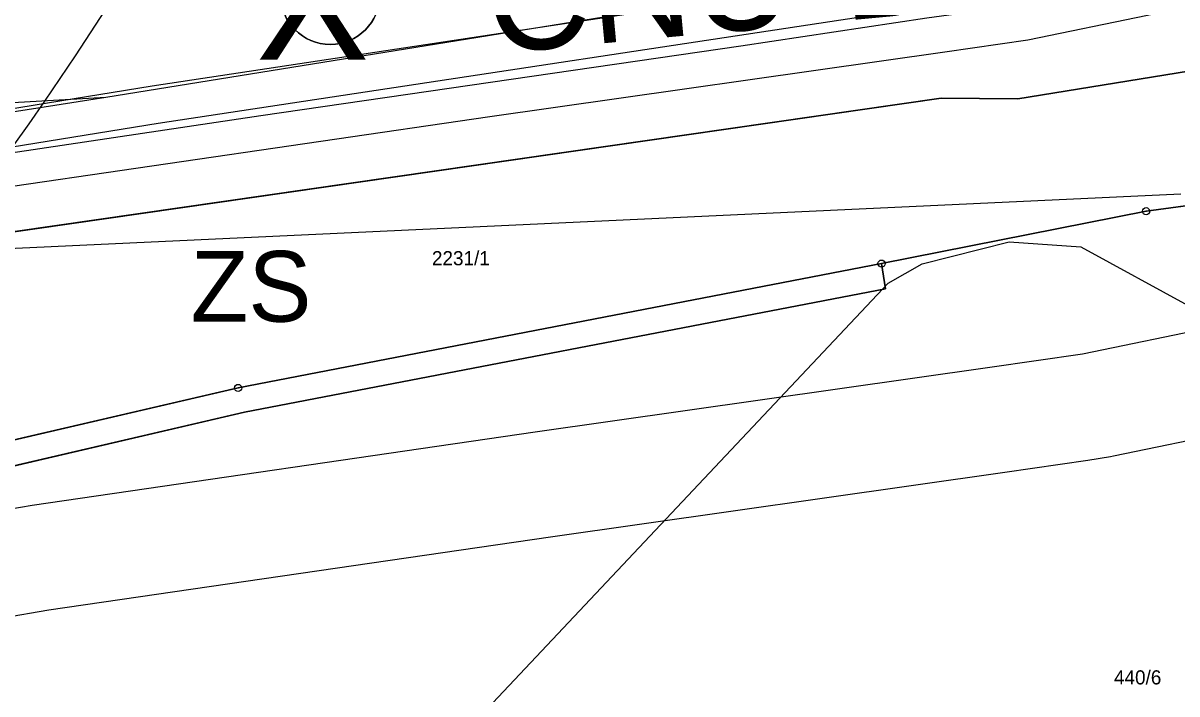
# Model space of a CAD drawing. Extents: x -706130 to -698555, y -971544 to -967260.
# Drawn here: x -703914.8 to -703751.7, y -969835.7 to -969740.8 of the extents above; entities that cross this region are included whole.
import ezdxf

# ---------------------------------------------------------------- set-up
doc = ezdxf.new("R2010")
doc.units = 0
for name, color, linetype in [('BPEJ I-II trida ochrany S', 7, 'Continuous'), ('Docházková izochrona - BUS S', 7, 'Continuous'), ('Docházková izochrona - VLAK N', 7, 'Continuous'), ('Dráha - vlečky_osa koleje S', 7, 'Continuous'), ('Dráha_osa koleje S', 7, 'Continuous'), ('Hluková izofona', 7, 'Continuous'), ('Hranice intravilán', 7, 'Continuous'), ('KN_Hranice_parcel', 7, 'Continuous'), ('KN_Parcelni cisla', 7, 'Continuous'), ('KN_Polygon parcely', 7, 'Continuous'), ('KN_POZEMKY_14_OSTATNI PLOCHA', 7, 'Continuous'), ('KN_POZEMKY_2_ORNA PUDA', 7, 'Continuous'), ('KN_VYUZITI_14_ostatni plocha_dráha', 7, 'Continuous'), ('KN_VYUZITI_17_ostatni plocha_ostatni komunikace', 7, 'Continuous'), ('KN_Značky bodu BP', 7, 'Continuous'), ('Koridor pro racionalizaci dráhy_N', 7, 'Continuous'), ('Koridor pro racionalizaci dráhy_N_ŠRAFY', 7, 'Continuous'), ('Koridor územní rezervy - doprava drážní R ZAKL', 7, 'Continuous'), ('OP dráhy', 7, 'Continuous'), ('Plochy doprava drážní R', 7, 'Continuous'), ('Plochy doprava drážní S', 7, 'Continuous'), ('Plochy verejnych prostranstvi - komunikace ostatni S', 7, 'Continuous'), ('Plochy zeleně sídelní ostatní S', 7, 'Continuous'), ('Plochy zemědělské všeobecné CELEK S', 7, 'Continuous'), ('Regulační bloky v krajině S', 7, 'Continuous'), ('Regulační bloky zastavěné S', 7, 'Continuous'), ('Regulační kódy zastavěné S', 7, 'Continuous'), ('VÝŠKOPIS_vrstevnice doplňková', 7, 'Continuous'), ('VÝŠKOPIS_vrstevnice hlavní', 7, 'Continuous'), ('Zastavene uzemi N', 7, 'Continuous'), ('Zastavene uzemi plochy N', 7, 'Continuous'), ('Zastavky VLAK S', 7, 'Continuous'), ('Zastavky VLAK S ke zruseni', 7, 'Continuous'), ('Zábory hodnocené - koridory', 7, 'Continuous'), ('Zábory hodnocené - koridory popis', 7, 'Continuous')]:
    doc.layers.add(name, color=color, linetype=linetype)

msp = doc.modelspace()

# ---------------------------------------------------------------- linework, layer by layer
at = {"layer": 'BPEJ I-II trida ochrany S'}
for p, q in [((-703712.83, -969761.58), (-703756.06, -969767.42)), ((-703756.06, -969767.42), (-703793.46, -969774.83)), ((-703793.46, -969774.83), (-703792.88, -969778.4)), ((-703792.88, -969778.4), (-703883.51, -969795.86)), ((-703883.51, -969795.86), (-703935.35, -969807.91))]:
    msp.add_line(p, q, dxfattribs=at)
at = {"layer": 'Docházková izochrona - BUS S'}
msp.add_arc((-704240.77, -969524.4), 400, 310.6863, 92.9342, dxfattribs=at)
at = {"layer": 'Docházková izochrona - VLAK N'}
msp.add_circle((-704165.45, -969778.77), 800, dxfattribs=at)
at = {"layer": 'Dráha - vlečky_osa koleje S'}
msp.add_lwpolyline([(-703903.11, -969751.36), (-703946.7, -969753.86), (-703971.89, -969757.57), (-704076.93, -969772.8), (-704170.27, -969787.14)], dxfattribs=at)
at = {"layer": 'Dráha_osa koleje S'}
for points in [[(-703507.85, -969570.84), (-703565.4, -969632.4), (-703580.53, -969647.16), (-703603.21, -969666.72), (-703624.11, -969682.21), (-703649.02, -969697.95), (-703672.38, -969710.86), (-703675.73, -969712.34), (-703692.59, -969719.91), (-703716.38, -969729.05), (-703734.31, -969734.88), (-703755.87, -969739.75), (-703772.79, -969743.24), (-703784.52, -969744.92), (-703848.81, -969754.1), (-703920.53, -969764.54), (-703937.66, -969767.48)], [(-703538.17, -969599.35), (-703574.43, -969634.98), (-703597.19, -969655.15), (-703609.16, -969664.86), (-703623.99, -969676.28), (-703639.09, -969686.03), (-703652.46, -969693.67), (-703669.11, -969702.63), (-703693.52, -969714.2), (-703715.56, -969722.94), (-703735.9, -969729.6), (-703751.35, -969733.57), (-703765.97, -969736.51), (-703776.3, -969738.65), (-703787.04, -969740.13), (-703813.36, -969744.1), (-703881.17, -969753.95), (-703978.09, -969768.4), (-704132.03, -969790.61)], [(-703538.17, -969599.35), (-703576.37, -969631.49), (-703607.14, -969656.57), (-703621.79, -969667.62), (-703632.38, -969675.13), (-703642.83, -969681.95), (-703659.02, -969691.28), (-703676.12, -969699.76), (-703687.73, -969705.37), (-703699.61, -969710.09), (-703725.03, -969718.99), (-703744.86, -969724.46), (-703761.55, -969727.77), (-703773.92, -969730.31), (-703794.71, -969733.82), (-703903.11, -969751.36)], [(-703903.11, -969751.36), (-704036.57, -969772.29), (-704063.64, -969775.51), (-704092.29, -969780.79), (-704132.03, -969790.61)]]:
    msp.add_lwpolyline(points, dxfattribs=at)
at = {"layer": 'Hluková izofona'}
msp.add_lwpolyline([(-704978.89, -969960.74), (-704952.37, -969958.47), (-704533.61, -969897.03), (-704407.56, -969878.19), (-704235.22, -969852.22), (-704191.39, -969845.43), (-703930.05, -969811.83), (-703913.49, -969808.99), (-703842.39, -969798.64), (-703778.15, -969789.47), (-703765.05, -969787.59), (-703746.36, -969783.74)], dxfattribs=at)
at = {"layer": 'Hranice intravilán'}
msp.add_lwpolyline([(-703712.83, -969761.58), (-703756.06, -969767.42), (-703793.46, -969774.83), (-703884.39, -969792.41), (-703936.14, -969804.4), (-704027.82, -969825.63)], dxfattribs=at)
at = {"layer": 'KN_Hranice_parcel'}
msp.add_line((-703716.96, -969742.26), (-703774.2, -969751.52), dxfattribs=at)
for points in [[(-703774.2, -969751.52), (-703785.05, -969751.43), (-703940.15, -969773.78)], [(-703712.83, -969761.58), (-703756.06, -969767.42), (-703793.46, -969774.83)], [(-703793.46, -969774.83), (-703792.88, -969778.4), (-703883.51, -969795.86), (-703935.35, -969807.91), (-703999.19, -969823.1)], [(-703793.46, -969774.83), (-703884.39, -969792.41), (-703936.14, -969804.4)]]:
    msp.add_lwpolyline(points, dxfattribs=at)
at = {"layer": 'KN_Polygon parcely'}
for points in [[(-704069.12, -969792.88), (-703940.15, -969773.78), (-703785.05, -969751.43), (-703774.2, -969751.52), (-703716.96, -969742.26)], [(-703712.83, -969761.58), (-703756.06, -969767.42), (-703793.46, -969774.83), (-703792.88, -969778.4), (-703883.51, -969795.86), (-703935.35, -969807.91), (-703999.19, -969823.1), (-703980.12, -969933.57), (-703948.92, -969927.05), (-703884.76, -969916.4), (-703761.7, -969894.9), (-703753.14, -969893.54), (-703729.21, -969889.38)]]:
    msp.add_lwpolyline(points, dxfattribs=at)
for points in [[(-703716.96, -969742.26), (-703774.2, -969751.52), (-703785.05, -969751.43), (-703940.15, -969773.78), (-703936.14, -969804.4), (-703884.39, -969792.41), (-703793.46, -969774.83), (-703756.06, -969767.42), (-703712.83, -969761.58)], [(-704116.39, -969847.33), (-704115.65, -969850.47), (-703999.19, -969823.1), (-703935.35, -969807.91), (-703883.51, -969795.86), (-703792.88, -969778.4), (-703793.46, -969774.83), (-703884.39, -969792.41), (-703936.14, -969804.4), (-704027.82, -969825.63), (-704063.62, -969834.4)]]:
    msp.add_lwpolyline(points, close=True, dxfattribs=at)
at = {"layer": 'KN_POZEMKY_14_OSTATNI PLOCHA'}
for p, q in [((-703774.2, -969751.52), (-703716.96, -969742.26)), ((-703716.96, -969742.26), (-703774.2, -969751.52)), ((-703940.15, -969773.78), (-703785.05, -969751.43)), ((-703785.05, -969751.43), (-703940.15, -969773.78)), ((-703785.05, -969751.43), (-703774.2, -969751.52)), ((-703774.2, -969751.52), (-703785.05, -969751.43)), ((-703712.83, -969761.58), (-703756.06, -969767.42)), ((-703756.06, -969767.42), (-703793.46, -969774.83)), ((-703884.39, -969792.41), (-703793.46, -969774.83)), ((-703793.46, -969774.83), (-703884.39, -969792.41)), ((-703793.46, -969774.83), (-703792.88, -969778.4)), ((-703792.88, -969778.4), (-703883.51, -969795.86)), ((-703936.14, -969804.4), (-703884.39, -969792.41)), ((-703884.39, -969792.41), (-703936.14, -969804.4)), ((-703883.51, -969795.86), (-703935.35, -969807.91))]:
    msp.add_line(p, q, dxfattribs=at)
at = {"layer": 'KN_POZEMKY_2_ORNA PUDA'}
for p, q in [((-703756.06, -969767.42), (-703712.83, -969761.58)), ((-703793.46, -969774.83), (-703756.06, -969767.42)), ((-703792.88, -969778.4), (-703793.46, -969774.83)), ((-703883.51, -969795.86), (-703792.88, -969778.4)), ((-703935.35, -969807.91), (-703883.51, -969795.86))]:
    msp.add_line(p, q, dxfattribs=at)
at = {"layer": 'KN_VYUZITI_14_ostatni plocha_dráha'}
for p, q in [((-703774.2, -969751.52), (-703716.96, -969742.26)), ((-703716.96, -969742.26), (-703774.2, -969751.52)), ((-703940.15, -969773.78), (-703785.05, -969751.43)), ((-703785.05, -969751.43), (-703940.15, -969773.78)), ((-703785.05, -969751.43), (-703774.2, -969751.52)), ((-703774.2, -969751.52), (-703785.05, -969751.43)), ((-703712.83, -969761.58), (-703756.06, -969767.42)), ((-703756.06, -969767.42), (-703793.46, -969774.83)), ((-703793.46, -969774.83), (-703884.39, -969792.41)), ((-703884.39, -969792.41), (-703936.14, -969804.4))]:
    msp.add_line(p, q, dxfattribs=at)
at = {"layer": 'KN_VYUZITI_17_ostatni plocha_ostatni komunikace'}
for p, q in [((-703884.39, -969792.41), (-703793.46, -969774.83)), ((-703793.46, -969774.83), (-703792.88, -969778.4)), ((-703792.88, -969778.4), (-703883.51, -969795.86)), ((-703936.14, -969804.4), (-703884.39, -969792.41)), ((-703883.51, -969795.86), (-703935.35, -969807.91))]:
    msp.add_line(p, q, dxfattribs=at)
at = {"layer": 'KN_Značky bodu BP'}
for centre, radius in [((-703756.06, -969767.42), 0.5), ((-703756.06, -969767.42), 0.0303), ((-703793.46, -969774.83), 0.5), ((-703793.46, -969774.83), 0.0303), ((-703884.39, -969792.41), 0.5), ((-703884.39, -969792.41), 0.0303)]:
    msp.add_circle(centre, radius, dxfattribs=at)
at = {"layer": 'Koridor pro racionalizaci dráhy_N'}
msp.add_line((-703774.2, -969751.52), (-703716.96, -969742.26), dxfattribs=at)
msp.add_lwpolyline([(-703940.15, -969773.78), (-703785.05, -969751.43), (-703774.2, -969751.52)], dxfattribs=at)
at = {"layer": 'Koridor pro racionalizaci dráhy_N_ŠRAFY'}
msp.add_line((-703774.2, -969751.52), (-703716.96, -969742.26), dxfattribs=at)
msp.add_lwpolyline([(-703940.15, -969773.78), (-703785.05, -969751.43), (-703774.2, -969751.52)], dxfattribs=at)
at = {"layer": 'Koridor územní rezervy - doprava drážní R ZAKL'}
msp.add_lwpolyline([(-703739.91, -969661.76), (-703765.23, -969676.33), (-703783.88, -969685.83), (-703801.39, -969693.87), (-703812.41, -969698.51), (-703863.08, -969708.87), (-703906.51, -969711.07), (-703947.45, -969716.66), (-703940.15, -969773.78), (-703751.14, -969764.96)], dxfattribs=at)
at = {"layer": 'OP dráhy'}
msp.add_lwpolyline([(-703924.29, -969826.06), (-703911.14, -969823.81), (-703840.25, -969813.49), (-703776.04, -969804.32), (-703776.02, -969804.32), (-703764.29, -969802.64), (-703761.08, -969802.09), (-703760.67, -969802.01), (-703743.76, -969798.52)], dxfattribs=at)
at = {"layer": 'Plochy doprava drážní R'}
msp.add_lwpolyline([(-703739.91, -969661.76), (-703765.23, -969676.33), (-703783.88, -969685.83), (-703801.39, -969693.87), (-703812.41, -969698.51), (-703863.08, -969708.87), (-703906.51, -969711.07), (-703947.45, -969716.66), (-703940.15, -969773.78), (-703751.14, -969764.96)], dxfattribs=at)
at = {"layer": 'Plochy doprava drážní S'}
for p, q in [((-703774.2, -969751.52), (-703716.96, -969742.26)), ((-703940.15, -969773.78), (-703785.05, -969751.43)), ((-703785.05, -969751.43), (-703774.2, -969751.52))]:
    msp.add_line(p, q, dxfattribs=at)
at = {"layer": 'Plochy verejnych prostranstvi - komunikace ostatni S'}
for points in [[(-703792.88, -969778.4), (-703793.46, -969774.83), (-703884.39, -969792.41), (-703936.14, -969804.4)], [(-703935.35, -969807.91), (-703883.51, -969795.86), (-703792.88, -969778.4)]]:
    msp.add_lwpolyline(points, dxfattribs=at)
at = {"layer": 'Plochy zeleně sídelní ostatní S'}
for p, q in [((-703716.96, -969742.26), (-703774.2, -969751.52)), ((-703884.39, -969792.41), (-703793.46, -969774.83)), ((-703936.14, -969804.4), (-703884.39, -969792.41))]:
    msp.add_line(p, q, dxfattribs=at)
for points in [[(-703774.2, -969751.52), (-703785.05, -969751.43), (-703940.15, -969773.78)], [(-703793.46, -969774.83), (-703756.06, -969767.42), (-703712.83, -969761.58)]]:
    msp.add_lwpolyline(points, dxfattribs=at)
at = {"layer": 'Plochy zemědělské všeobecné CELEK S'}
msp.add_line((-703793.46, -969774.83), (-703792.88, -969778.4), dxfattribs=at)
for points in [[(-703712.83, -969761.58), (-703756.06, -969767.42), (-703793.46, -969774.83)], [(-703792.88, -969778.4), (-703883.51, -969795.86), (-703935.35, -969807.91)]]:
    msp.add_lwpolyline(points, dxfattribs=at)
at = {"layer": 'Regulační bloky v krajině S'}
for p, q in [((-703716.96, -969742.26), (-703774.2, -969751.52)), ((-703884.39, -969792.41), (-703793.46, -969774.83)), ((-703793.46, -969774.83), (-703792.88, -969778.4)), ((-703936.14, -969804.4), (-703884.39, -969792.41))]:
    msp.add_line(p, q, dxfattribs=at)
for points in [[(-703774.2, -969751.52), (-703785.05, -969751.43), (-703940.15, -969773.78)], [(-703793.46, -969774.83), (-703756.06, -969767.42), (-703712.83, -969761.58)], [(-703712.83, -969761.58), (-703756.06, -969767.42), (-703793.46, -969774.83)], [(-703792.88, -969778.4), (-703883.51, -969795.86), (-703935.35, -969807.91)]]:
    msp.add_lwpolyline(points, dxfattribs=at)
at = {"layer": 'Regulační bloky zastavěné S'}
for p, q in [((-703774.2, -969751.52), (-703716.96, -969742.26)), ((-703940.15, -969773.78), (-703785.05, -969751.43)), ((-703785.05, -969751.43), (-703774.2, -969751.52))]:
    msp.add_line(p, q, dxfattribs=at)
for points in [[(-703792.88, -969778.4), (-703793.46, -969774.83), (-703884.39, -969792.41), (-703936.14, -969804.4)], [(-703935.35, -969807.91), (-703883.51, -969795.86), (-703792.88, -969778.4)]]:
    msp.add_lwpolyline(points, dxfattribs=at)
at = {"layer": 'VÝŠKOPIS_vrstevnice doplňková'}
for points in [[(-704282.8, -969811.42), (-704193.26, -969798.38), (-704045.64, -969773.9), (-703896.54, -969749.69), (-703777.19, -969731.6), (-703725.38, -969719.01), (-703700.52, -969710.14), (-703669.7, -969697.37), (-703639.74, -969680.79), (-703601.01, -969654.49), (-703578.31, -969635.93), (-703554.02, -969613.35)], [(-704282.03, -969816.71), (-704192.44, -969803.65), (-704044.78, -969779.17), (-703895.71, -969754.96), (-703776.16, -969736.85), (-703723.84, -969724.14), (-703698.6, -969715.12), (-703667.38, -969702.18), (-703636.94, -969685.34), (-703597.82, -969658.77), (-703574.79, -969639.95), (-703550.39, -969617.26)]]:
    msp.add_lwpolyline(points, dxfattribs=at)
at = {"layer": 'VÝŠKOPIS_vrstevnice hlavní'}
for points in [[(-704281.17, -969816.58), (-704277.26, -969821.69), (-704262.88, -969832.05), (-704248.42, -969835.86), (-704231.04, -969837.08), (-704204.69, -969836.3), (-704185.28, -969834.92), (-704174.87, -969840.46), (-704160.85, -969852.01), (-704137.2, -969868.6), (-704113.77, -969878.44), (-704081.25, -969889.1), (-704047.66, -969891.82), (-703979.56, -969878.73), (-703917.96, -969865.25), (-703874.76, -969852.94), (-703850.68, -969839.41), (-703792.54, -969777.59), (-703787.69, -969774.88), (-703775.42, -969771.77), (-703765.29, -969772.46)], [(-703765.29, -969772.46), (-703749.6, -969781.02)]]:
    msp.add_lwpolyline(points, dxfattribs=at)
at = {"layer": 'Zastavene uzemi N'}
msp.add_lwpolyline([(-704027.82, -969825.63), (-703936.14, -969804.4), (-703884.39, -969792.41), (-703793.46, -969774.83), (-703756.06, -969767.42), (-703712.83, -969761.58)], dxfattribs=at)
at = {"layer": 'Zastavene uzemi plochy N'}
msp.add_lwpolyline([(-704027.82, -969825.63), (-703936.14, -969804.4), (-703884.39, -969792.41), (-703793.46, -969774.83), (-703756.06, -969767.42), (-703712.83, -969761.58)], dxfattribs=at)
at = {"layer": 'Zastavky VLAK S'}
msp.add_circle((-703871.37, -969736.8), 7.03, dxfattribs=at)
msp.add_arc((-703871.37, -969736.8), 7.03, 180, 359.9999, dxfattribs=at)
at = {"layer": 'Zábory hodnocené - koridory'}
msp.add_line((-703774.2, -969751.52), (-703716.96, -969742.26), dxfattribs=at)
msp.add_lwpolyline([(-703940.15, -969773.78), (-703785.05, -969751.43), (-703774.2, -969751.52)], dxfattribs=at)

# ---------------------------------------------------------------- texts
at = {"layer": 'KN_Parcelni cisla'}
for s, p in [('2231/1', (-703857, -969775.07)), ('440/6', (-703760.6, -969834.34))]:
    msp.add_text(s, height=2, dxfattribs=at).set_placement(p)
at = {"layer": 'Regulační kódy zastavěné S'}
msp.add_text('ZS', height=10, dxfattribs=at).set_placement((-703891.11, -969783.05))
at = {"layer": 'Zastavky VLAK S ke zruseni'}
msp.add_text('X', height=18, dxfattribs=at).set_placement((-703881.89, -969746.01))
at = {"layer": 'Zábory hodnocené - koridory popis'}
msp.add_text('CNU-D33', height=15, rotation=5.3462, dxfattribs=at).set_placement((-703848.68, -969745.17))

doc.saveas('drawing.dxf')
